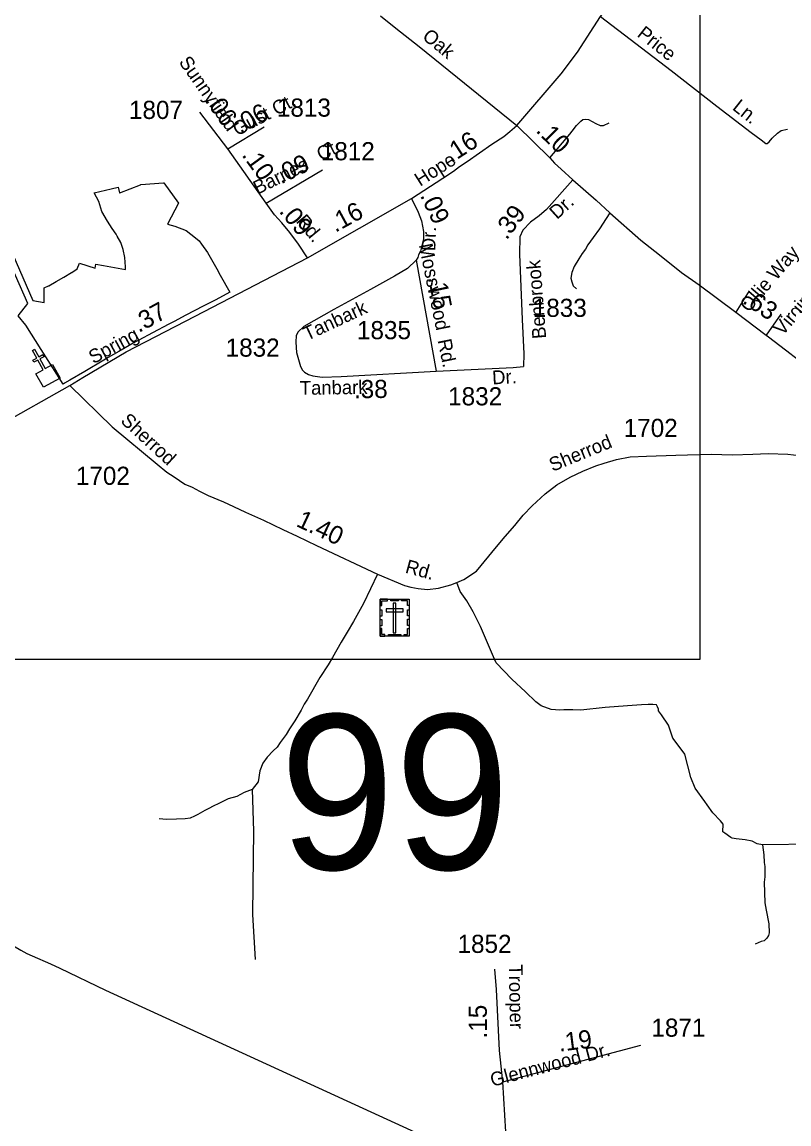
# Model space of a CAD drawing. Extents: x 2220236 to 2384410, y 720751 to 894131.
# Drawn here: x 2314027 to 2319308, y 798403 to 805990 of the extents above; entities that cross this region are included whole.
import ezdxf

# ---------------------------------------------------------------- set-up
doc = ezdxf.new("R2010")
doc.units = 0
doc.layers.add('Default', color=7, linetype='Continuous')

msp = doc.modelspace()

# ---------------------------------------------------------------- linework, layer by layer
at = {"layer": 'Default'}
for p, q in [((2315443.8, 805117.1), (2315252, 805370.2)), ((2315443.8, 805117.1), (2315693.3, 805267.6)), ((2315706.6, 804741.7), (2315443.8, 805117.1)), ((2315706.6, 804741.7), (2316095, 804971.6)), ((2315992.5, 804366.3), (2316709, 804774)), ((2316739.6, 804349.7), (2316877.6, 803586.5)), ((2319033.7, 804138), (2318941.1, 803992.3)), ((2319251.9, 803977.6), (2319151, 803834.6)), ((2317336.8, 798693.2), (2318287.6, 798945.5))]:
    msp.add_line(p, q, dxfattribs=at)
for points in [[(2299633.7, 818158.8), (2318694.1, 818158.8), (2318694.1, 801601.3), (2299633.7, 801601.3), (2299633.7, 818158.8)], [(2317434.6, 805276.7), (2317740.1, 805631.9), (2317852.5, 805783.1), (2318009.8, 806027.6), (2318102.5, 806149.6), (2318192.4, 806255), (2318285, 806339.4), (2318393.2, 806416.3), (2318482.5, 806467.5), (2318707.7, 806565.9), (2318749.4, 806582.4), (2318926.3, 806648.6), (2319027.1, 806693.3), (2319221, 806781.3), (2319248.9, 806793.7), (2319304.7, 806814.1), (2319418.1, 806869.4), (2319485.8, 806915.7), (2319578.8, 806979.7)], [(2316494.1, 806032.6), (2316601.6, 805948.2), (2316761.1, 805821.7), (2317434.6, 805276.7)], [(2318009.8, 806027.6), (2318495.7, 805655.5), (2318811.4, 805410.7), (2319047.8, 805228.8), (2319115.5, 805177.5), (2319148.6, 805154.3), (2319158.5, 805152.7), (2319170.1, 805164.3), (2319192.2, 805189.6), (2319229.6, 805223.8), (2319254.4, 805243.7), (2319297.3, 805251.9)], [(2317661, 805053.5), (2317798.6, 805218.7), (2317814.3, 805238.8), (2317844.5, 805278.4), (2317874, 805307.1), (2317887.9, 805319.3), (2317905.7, 805321.4), (2317927.1, 805319.7), (2317976.7, 805290), (2318006.5, 805278.4), (2318031.3, 805278.4), (2318069.3, 805294.9)], [(2316709, 804774), (2316924.3, 804915.3), (2316997.8, 804962.1), (2317039.3, 804994.6), (2317092.9, 805029.2), (2317176.2, 805090.1), (2317261.6, 805149), (2317345.3, 805202.3), (2317386.7, 805235.4), (2317434.6, 805276.7)], [(2317434.6, 805276.7), (2317661, 805053.5), (2317692.4, 805018.7), (2317739.5, 804976.6), (2317820.5, 804902.1)], [(2317820.5, 804902.1), (2317637.9, 804699.5), (2317586.7, 804654.9), (2317528.8, 804611.9), (2317475.9, 804555.6), (2317454.4, 804511), (2317451.1, 804390.3), (2317471, 803940.4), (2317480.9, 803705.5), (2317479.2, 803617.9)], [(2317820.5, 804902.1), (2317980.9, 804763.2), (2318073.4, 804675.5), (2318286.6, 804488.7), (2318417.2, 804387.8), (2318567.6, 804265.4), (2318689.9, 804181), (2318941.1, 803992.3), (2319151, 803834.6), (2319167.6, 803822.1), (2319323, 803703.1), (2319333.7, 803694.7), (2319425.4, 803623.7), (2319512.3, 803550.6), (2319539.5, 803527.8), (2319648.6, 803445.1), (2319694.8, 803413.6), (2319731.2, 803388.8), (2320043.6, 803211.9), (2320490.7, 802954.7)], [(2313940.2, 804441.8), (2314101.5, 804072.6), (2314180, 804058.1), (2314178.8, 804158.6), (2314209.2, 804172.9), (2314211.2, 804173.9), (2314262.5, 804203.7), (2314314.5, 804234), (2314367.2, 804264.8), (2314368.8, 804265.7), (2314405.5, 804290.5), (2314422.5, 804328.8), (2314530.5, 804295.2), (2314535.8, 804321.4), (2314587, 804312.6), (2314688, 804295.3), (2314740.2, 804286.4), (2314739, 804304.5), (2314734.2, 804367.4), (2314734, 804368.6), (2314722.8, 804424.2), (2314706.2, 804472.2), (2314680.8, 804516.2), (2314673.8, 804528.2), (2314647.8, 804567.5), (2314614.8, 804617.7), (2314614.2, 804618.2), (2314576.2, 804684.7), (2314576, 804685.4), (2314555, 804753.5), (2314524.5, 804814.2), (2314524, 804814.8), (2314641.5, 804841.9), (2314689.5, 804853), (2314698.5, 804814.3), (2314699.2, 804814.7), (2314771.2, 804842.2), (2314841.5, 804869), (2314843.8, 804869.9), (2315000.8, 804882.3), (2315001.5, 804882.4), (2315002, 804881.5), (2315104.2, 804743.2), (2315104.8, 804742.7), (2315028, 804597.8), (2315079.8, 804584.9), (2315156, 804553.8), (2315156.5, 804553.4), (2315221, 804503.4), (2315246.2, 804483.7), (2315263.2, 804459.8), (2315304, 804401.9), (2315367.2, 804289.8), (2315391.2, 804247.2), (2315458.2, 804128.9), (2315360.2, 804077.8), (2315315.5, 804054.4), (2315278.2, 804035), (2315150.2, 803968.2), (2315078.8, 803930.9), (2315043, 803911.9), (2315037.5, 803909.4), (2314926.2, 803849.8), (2314831.2, 803799.3), (2314809, 803787.6), (2314692.8, 803721), (2314620.5, 803679.8), (2314607.5, 803672.3), (2314589.8, 803661.8), (2314458.8, 803584.5), (2314355, 803523.5), (2314319.2, 803502.5), (2314309.2, 803496.8), (2314222.8, 803633.3), (2314159, 803734.1), (2314158.2, 803735), (2314052, 803902.4), (2313999, 803966.9), (2314067.2, 804050.8), (2313895.8, 804437.7)], [(2313940.2, 804441.8), (2314101.5, 804072.6), (2314180, 804058.1), (2314178.8, 804158.6), (2314209.2, 804172.9), (2314211.2, 804173.9), (2314262.5, 804203.7), (2314314.5, 804234), (2314367.2, 804264.8), (2314368.8, 804265.7), (2314405.5, 804290.5), (2314422.5, 804328.8), (2314530.5, 804295.2), (2314535.8, 804321.4), (2314587, 804312.6), (2314688, 804295.3), (2314740.2, 804286.4), (2314739, 804304.5), (2314734.2, 804367.4), (2314734, 804368.6), (2314722.8, 804424.2), (2314706.2, 804472.2), (2314680.8, 804516.2), (2314673.8, 804528.2), (2314647.8, 804567.5), (2314614.8, 804617.7), (2314614.2, 804618.2), (2314576.2, 804684.7), (2314576, 804685.4), (2314555, 804753.5), (2314524.5, 804814.2), (2314524, 804814.8), (2314641.5, 804841.9), (2314689.5, 804853), (2314698.5, 804814.3), (2314699.2, 804814.7), (2314771.2, 804842.2), (2314841.5, 804869), (2314843.8, 804869.9), (2315000.8, 804882.3), (2315001.5, 804882.4), (2315002, 804881.5), (2315104.2, 804743.2), (2315104.8, 804742.7), (2315028, 804597.8), (2315079.8, 804584.9), (2315156, 804553.8), (2315156.5, 804553.4), (2315221, 804503.4), (2315246.2, 804483.7), (2315263.2, 804459.8), (2315304, 804401.9), (2315367.2, 804289.8), (2315391.2, 804247.2), (2315458.2, 804128.9), (2315360.2, 804077.8), (2315315.5, 804054.4), (2315278.2, 804035), (2315150.2, 803968.2), (2315078.8, 803930.9), (2315043, 803911.9), (2315037.5, 803909.4), (2314926.2, 803849.8), (2314831.2, 803799.3), (2314809, 803787.6), (2314692.8, 803721), (2314620.5, 803679.8), (2314607.5, 803672.3), (2314589.8, 803661.8), (2314458.8, 803584.5), (2314355, 803523.5), (2314319.2, 803502.5), (2314309.2, 803496.8), (2314222.8, 803633.3), (2314159, 803734.1), (2314158.2, 803735), (2314052, 803902.4), (2313999, 803966.9), (2314067.2, 804050.8), (2313895.8, 804437.7)], [(2316709, 804774), (2316753.6, 804681.3), (2316776.8, 804620.1), (2316790, 804547.4), (2316790, 804496.1), (2316780.1, 804448.1), (2316770.2, 804411.8), (2316757.8, 804386.1), (2316751.2, 804367.9), (2316739.6, 804349.7)], [(2315992.5, 804366.3), (2315929.7, 804460.5), (2315870.2, 804539.9), (2315815.6, 804607.7), (2315764.4, 804662.3), (2315706.6, 804741.7)], [(2318073.4, 804675.5), (2318048.6, 804635.9), (2318002.3, 804566.4), (2317959.4, 804505.2), (2317923, 804455.6), (2317905.7, 804426.6), (2317884.2, 804395.2), (2317861, 804358.8), (2317829.6, 804305.9), (2317813.1, 804264.6), (2317804.8, 804226.5), (2317811.4, 804200.1), (2317821.4, 804173.6), (2317844.5, 804152.1)], [(2314355.3, 803487), (2314445.3, 803543.3), (2314744.6, 803719.6), (2315218.2, 803965.2), (2315992.5, 804366.3)], [(2316739.6, 804349.7), (2316680.1, 804291.8), (2316590.8, 804238.9), (2316427.2, 804148), (2316172.7, 804010.7), (2315966.9, 803892.4), (2315927.2, 803856), (2315914, 803831.2), (2315912.3, 803786.6), (2315917.3, 803713.8), (2315925.9, 803682.6)], [(2315925.9, 803682.6), (2315943.7, 803617.9), (2315957, 803593.1), (2315971.8, 803578.2), (2315999.9, 803563.3), (2316028, 803553.4), (2316094.1, 803545.1), (2316223.1, 803550.1), (2316877.6, 803586.5)], [(2316877.6, 803586.5), (2317408.1, 803611.3), (2317479.2, 803617.9)], [(2311740.8, 802398.5), (2312348, 802572.6), (2312485.9, 802614.2), (2312663.1, 802677.7), (2312820.7, 802734.6), (2312992.4, 802805.8), (2313193.8, 802886.8), (2313303.2, 802930.6), (2313443.2, 802996.3), (2313692.7, 803116.7), (2313874.3, 803215.3), (2314355.3, 803487)], [(2314355.3, 803487), (2314647.1, 803201.9), (2314957, 802946.4), (2315023.1, 802890.2), (2315074.4, 802858.8), (2315110.7, 802832.3), (2315148.7, 802807.5), (2315199.1, 802786.8), (2315248.7, 802760.3), (2315308.2, 802730.6), (2315414, 802685.9), (2315483.4, 802654.5), (2315566.1, 802614.8), (2315690, 802560.2), (2315823.1, 802494.9), (2315920.6, 802448.6), (2316054.5, 802385.7), (2316474.3, 802188.9), (2316659.4, 802111.2), (2316704, 802098), (2316753.6, 802089.7), (2316819.7, 802083.1), (2316894.1, 802091.4), (2316978.4, 802114.5), (2317019.7, 802131), (2317067.7, 802150.9), (2317156.1, 802208), (2317294.1, 802375.8), (2317354.4, 802447.8), (2317418.9, 802523.8), (2317476.7, 802593.3), (2317539.5, 802657.8), (2317628.8, 802742.2), (2317709.8, 802803.4), (2317799.9, 802855.4), (2317887.5, 802898.4), (2317976.7, 802934.8), (2318034.6, 802953), (2318120.5, 802977.8), (2318214.7, 802996), (2318326.3, 803000.2), (2318529.6, 803008.4), (2318770.9, 803013.4), (2318918, 803010.1), (2319058.5, 803015), (2319164.3, 803018.4), (2319299, 803014.2), (2319651, 802972.9)], [(2306159.4, 802848.4), (2306673.5, 802620), (2307473.4, 801679.1), (2309194.8, 801657.6), (2309660.1, 800963), (2310110.9, 800863.8), (2310566.4, 800898.8), (2311059.4, 800764.1), (2311147.7, 800749.1), (2311241.8, 800736.1), (2312268.4, 800633.2), (2314018.8, 799598.5), (2314060.9, 799577), (2314097.2, 799559.3), (2314223.7, 799504.7), (2314285.9, 799475.4), (2314601.4, 799322.8), (2318782.1, 797406.7)], [(2316474.3, 802188.9), (2316378.4, 801987.2), (2316309.4, 801862.6), (2316265, 801788.6), (2316225.1, 801718.8), (2316163.8, 801613.4), (2316134.4, 801564.3), (2316078, 801476.1), (2315992.3, 801326.5), (2315970.2, 801292.2), (2315947.9, 801252), (2315904.9, 801179.2), (2315868.5, 801123), (2315845.4, 801083.3), (2315804.5, 801029.1), (2315782.6, 800997.3), (2315756.1, 800970.8), (2315714.8, 800927.8), (2315685.1, 800886.5), (2315665.2, 800833.6), (2315651.6, 800757.6), (2315610.7, 800704.6)], [(2319125.5, 800325.2), (2319088.7, 800331.7), (2319055.1, 800349), (2319005.2, 800359.9), (2318943.4, 800366.4), (2318916.9, 800371.4), (2318906.9, 800375.4), (2318865.3, 800404.4), (2318851.2, 800413.1), (2318853.4, 800466.2), (2318837.1, 800489), (2318784, 800543.8), (2318743.7, 800600.6), (2318727.6, 800622.6), (2318661.4, 800714.1), (2318632.1, 800787.9), (2318589.5, 800948.9), (2318573.3, 800974.9), (2318507.4, 801059.1), (2318477.7, 801149.4), (2318430.9, 801218.8), (2318409.8, 801247.5), (2318409.4, 801258.1), (2318403.2, 801275.6), (2318395, 801288.2), (2318370.3, 801291.7), (2318338.2, 801289.8), (2318291.5, 801288.2), (2318196.7, 801282.7), (2318041, 801271.1), (2317875.1, 801251.3), (2317818.4, 801253.6), (2317758.5, 801254.5), (2317730.4, 801252.8), (2317669.3, 801256.1), (2317601.5, 801282.6), (2317565.2, 801309.1), (2317494.1, 801378.5), (2317398.2, 801466.2), (2317292.4, 801577), (2317272.6, 801618.3), (2317183.4, 801826.7), (2317156.9, 801883), (2317133.8, 801929.3), (2317089.1, 802003.7), (2317042.9, 802069.9), (2317019.7, 802131)], [(2315610.7, 800704.6), (2315556.1, 800684.7), (2315506.6, 800658.3), (2315445.4, 800640.1), (2315387.3, 800610.7), (2315338.6, 800588.6), (2315316.7, 800576.3), (2315285.8, 800561.8), (2315237.2, 800532.6), (2315214.3, 800521), (2315184.3, 800507.8), (2315149.6, 800502.8), (2315090, 800501.1), (2315022.3, 800499.5), (2314971, 800502.8)], [(2315610.7, 800704.6), (2315620.6, 800418.5), (2315615.7, 800044.7), (2315614, 799844.6), (2315633, 799536.1)], [(2319125.5, 800325.2), (2319133.4, 800255.2), (2319137.9, 800203.4), (2319142.2, 800175.3), (2319141, 800103.5), (2319137.5, 800067.3), (2319140.8, 799925.6), (2319147.1, 799899.6), (2319149.5, 799875.5), (2319168.4, 799779.9), (2319171.1, 799718), (2319167.3, 799699.8), (2319155.4, 799681.7), (2319135.7, 799663.5), (2319115.7, 799659.3), (2319074, 799641)], [(2320275.9, 800259.6), (2320204.6, 800312.5), (2320161.1, 800317.6), (2319754, 800323.9), (2319624, 800328.6), (2319560.4, 800328.4), (2319486.6, 800328.4), (2319125.5, 800325.2)], [(2317336.8, 798693.2), (2317313.7, 798907.8), (2317292.6, 799328), (2317282.6, 799469.5)], [(2317235.1, 797025.1), (2317209.3, 797364.5), (2317209.3, 797587.9), (2317208.1, 797651.3), (2317211.3, 797746.3), (2317215.5, 797795.9), (2317250.4, 797892), (2317308.5, 798015.5), (2317337, 798088.4), (2317352.3, 798145.4), (2317363.9, 798233), (2317336.8, 798693.2)]]:
    msp.add_lwpolyline(points, dxfattribs=at)
for points in [[(2314122.7, 803568.1), (2314172.5, 803595.7), (2314135.7, 803662.4), (2314107.7, 803646.9), (2314100, 803660.9), (2314128, 803676.4), (2314099, 803729.1), (2314113, 803736.8), (2314142, 803684.1), (2314170.1, 803699.6), (2314177.8, 803685.6), (2314149.7, 803670.1), (2314186.5, 803603.4), (2314237.1, 803631.2), (2314288.4, 803538), (2314174.1, 803474.9)], [(2316492.4, 802016.6), (2316691.5, 802016.6), (2316691.5, 801762), (2316492.4, 801762)], [(2316492.4, 801973.3), (2316503.7, 801973.3), (2316503.7, 802005.5), (2316544.3, 802005.5), (2316544.3, 802016.6), (2316492.4, 802016.6)], [(2316566.4, 802016.6), (2316618.3, 802016.6), (2316618.3, 802005.2), (2316566.4, 802005.2)], [(2316691.5, 801973.3), (2316680.2, 801973.3), (2316680.2, 802005.5), (2316639.6, 802005.5), (2316639.6, 802016.6), (2316691.5, 802016.6)], [(2316492.4, 801899.2), (2316492.4, 801942.5), (2316503.7, 801942.5), (2316503.7, 801899.2)], [(2316533.2, 801948.6), (2316533.2, 801929.9), (2316650.9, 801929.9), (2316650.9, 801948.6)], [(2316601.4, 801987.3), (2316582.7, 801987.3), (2316582.7, 801784.5), (2316601.4, 801784.5)], [(2316680.1, 801900.2), (2316680.1, 801943.5), (2316691.5, 801943.5), (2316691.5, 801900.2)], [(2316492.3, 801831.9), (2316492.3, 801875.3), (2316503.7, 801875.3), (2316503.7, 801831.9)], [(2316680.1, 801834.3), (2316680.1, 801877.6), (2316691.5, 801877.6), (2316691.5, 801834.3)], [(2316525.5, 801762.1), (2316525.5, 801773.5), (2316503.5, 801773.5), (2316503.5, 801814), (2316492.3, 801814), (2316492.3, 801762.1)], [(2316658.3, 801762), (2316658.3, 801773.5), (2316680.3, 801773.5), (2316680.3, 801813.9), (2316691.5, 801813.9), (2316691.5, 801762)], [(2316549.8, 801773.5), (2316634.7, 801773.5), (2316634.7, 801762.1), (2316549.8, 801762.1)]]:
    msp.add_lwpolyline(points, close=True, dxfattribs=at)

# ---------------------------------------------------------------- texts
for s, height, rotation, p in [('Price', 95, 321.49557, (2318256, 805895.8)), ('Oak', 95, 320.46724, (2316776.6, 805879.1)), ('Sunnyfield', 95, 305.10285, (2315102.7, 805713.8)), ('.06', 125, 305.10285, (2315281.8, 805450.1)), ('.06', 125, 27.83098, (2315529.1, 805218.2)), ('Ct.', 95, 27.83098, (2315779.1, 805343.2)), ('Ln.', 95, 321.49557, (2318912.1, 805391.5)), ('Gust', 95, 27.83098, (2315508.7, 805202)), ('.16', 125, 32.8434, (2316982.4, 805015)), ('.10', 125, 315.71434, (2317559.7, 805237)), ('Ct.', 95, 26.44484, (2316085.1, 805030.2)), ('.10', 125, 306.0939, (2315536.2, 805073.2)), ('.09', 125, 26.44484, (2315809.9, 804871.2)), ('Hope', 95, 32.48674, (2316767.8, 804854.6)), ('Barnes', 95, 26.44484, (2315648.5, 804799.3)), ('.16', 125, 28.58655, (2316183.9, 804537.9)), ('.09', 125, 294.91969, (2316765.4, 804796)), ('Dr.', 95, 42.02712, (2317710.2, 804626.4)), ('.09', 125, 309.51789, (2315791.9, 804684.4)), ('.39', 125, 53.15979, (2317363, 804484)), ('Rd.', 95, 309.51792, (2315908.5, 804616.2)), ('Dr.', 95, 88.07815, (2316872.4, 804410.8)), ('Mosswood', 95, 281.52301, (2316758.3, 804455)), ('Ollie Way', 95, 49.55498, (2319032, 803985.1)), ('Virginia Way', 95, 49.55498, (2319264.1, 803825)), ('Benbrook', 95, 94.44832, (2317636.4, 803811.8)), ('.15', 125, 281.52301, (2316821.1, 804231.1)), ('.37', 125, 28.5864, (2314830.1, 803847.5)), ('.63', 125, 326.1971, (2318980.4, 804059.1)), ('Tanbark', 95, 24.99931, (2315989.8, 803793.4)), ('Spring', 95, 28.5864, (2314518.4, 803632.7)), ('Rd.', 95, 281.52301, (2316887.6, 803798.4)), ('Dr.', 95, 2.86353, (2317266, 803494.5)), ('Tanbark', 95, 0.78601, (2315939.9, 803422.5)), ('.38', 125, 0.78601, (2316312.9, 803398.7)), ('Sherrod', 95, 317.33975, (2314699.8, 803236.5)), ('Sherrod', 95, 22.31167, (2317680, 802892.3)), ('1.40', 125, 334.84805, (2315907.7, 802521.3)), ('Rd.', 95, 344.68217, (2316659.7, 802199.5)), ('Trooper', 95, 271.11519, (2317378.3, 799500.2)), ('.15', 125, 90.05386, (2317227.4, 798991.1)), ('.19', 125, 7.18526, (2317726.7, 798900.1)), ('Glennwood Dr.', 95, 14.76039, (2317264.8, 798658.2))]:
    msp.add_text(s, height=height, rotation=rotation, dxfattribs=at).set_placement(p)
for s, height, p in [('1807', 125, (2314762.9, 805322.2)), ('1813', 125, (2315781.7, 805338)), ('1812', 125, (2316083.7, 805037.8)), ('1833', 125, (2317543.5, 803959.4)), ('1835', 125, (2316332.9, 803805.8)), ('1832', 125, (2315428.7, 803685.6)), ('1832', 125, (2316960.8, 803350.3)), ('1702', 125, (2318169.6, 803132.6)), ('1702', 125, (2314397.5, 802803)), ('99', 1066.27, (2315799.4, 800154.9)), ('1852', 125, (2317025.5, 799580.3)), ('1871', 125, (2318360.2, 799003.4))]:
    msp.add_text(s, height=height, dxfattribs=at).set_placement(p)

doc.saveas('drawing.dxf')
